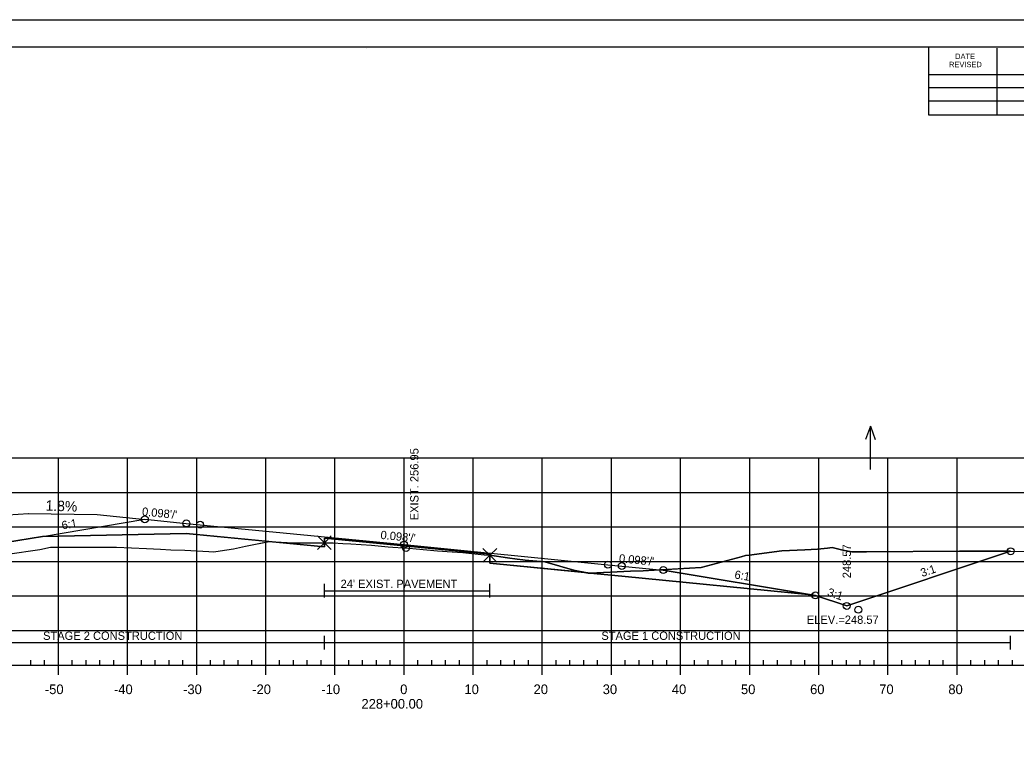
# Model space of a CAD drawing. Extents: x 1365647 to 1367999, y 387113 to 400173.
# Drawn here: x 1365838.5 to 1365982.6, y 391959.5 to 392066.2 of the extents above; entities that cross this region are included whole.
import ezdxf

# ---------------------------------------------------------------- set-up
doc = ezdxf.new("R2010")
doc.units = 0
for name, color, linetype in [('R_Alt Surface', 7, 'Continuous'), ('R_Axis', 7, 'Continuous'), ('R_Axis Annot', 7, 'Continuous'), ('R_Border', 7, 'Continuous'), ('R_Border Notes', 7, 'Continuous'), ('R_Contours', 7, 'Continuous'), ('R_Drive', 7, 'Continuous'), ('R_Exist Surface', 7, 'Continuous'), ('R_Fin Surface', 7, 'Continuous'), ('R_Fin Surface Annot', 7, 'Continuous'), ('R_Grid', 7, 'Continuous'), ('R_No Plot', 7, 'Continuous'), ('R_Proposed Const Limits', 7, 'Continuous'), ('R_Water', 7, 'Continuous'), ('R_Water Annot', 7, 'Continuous'), ('R_Xsect Elev', 7, 'Continuous')]:
    doc.layers.add(name, color=color, linetype=linetype)

msp = doc.modelspace()

# ---------------------------------------------------------------- linework, layer by layer
at = {"layer": 'R_Alt Surface'}
msp.add_lwpolyline([(1365841.78, 391991.44), (1365862.59, 391991.86), (1365882.56, 391989.9), (1365882.56, 391991.19), (1365894.09, 391990.07), (1365906.51, 391988.85), (1365906.51, 391987.56), (1365925.59, 391985.68), (1365953.01, 391982.99)], dxfattribs=at)
at = {"layer": 'R_Axis'}
for p, q in [((1365749.09, 391972.81), (1366039.09, 391972.81)), ((1365840.09, 391972.81), (1365840.09, 391973.51)), ((1365842.09, 391972.81), (1365842.09, 391973.51)), ((1365844.09, 391971.41), (1365844.09, 391972.81)), ((1365846.09, 391972.81), (1365846.09, 391973.51)), ((1365848.09, 391972.81), (1365848.09, 391973.51)), ((1365850.09, 391972.81), (1365850.09, 391973.51)), ((1365852.09, 391972.81), (1365852.09, 391973.51)), ((1365854.09, 391971.41), (1365854.09, 391972.81)), ((1365856.09, 391972.81), (1365856.09, 391973.51)), ((1365858.09, 391972.81), (1365858.09, 391973.51)), ((1365860.09, 391972.81), (1365860.09, 391973.51)), ((1365862.09, 391972.81), (1365862.09, 391973.51)), ((1365864.09, 391971.41), (1365864.09, 391972.81)), ((1365866.09, 391972.81), (1365866.09, 391973.51)), ((1365868.09, 391972.81), (1365868.09, 391973.51)), ((1365870.09, 391972.81), (1365870.09, 391973.51)), ((1365872.09, 391972.81), (1365872.09, 391973.51)), ((1365874.09, 391971.41), (1365874.09, 391972.81)), ((1365876.09, 391972.81), (1365876.09, 391973.51)), ((1365878.09, 391972.81), (1365878.09, 391973.51)), ((1365880.09, 391972.81), (1365880.09, 391973.51)), ((1365882.09, 391972.81), (1365882.09, 391973.51)), ((1365884.09, 391971.41), (1365884.09, 391972.81)), ((1365886.09, 391972.81), (1365886.09, 391973.51)), ((1365888.09, 391972.81), (1365888.09, 391973.51)), ((1365890.09, 391972.81), (1365890.09, 391973.51)), ((1365892.09, 391972.81), (1365892.09, 391973.51)), ((1365894.09, 391971.41), (1365894.09, 391972.81)), ((1365896.09, 391972.81), (1365896.09, 391973.51)), ((1365898.09, 391972.81), (1365898.09, 391973.51)), ((1365900.09, 391972.81), (1365900.09, 391973.51)), ((1365902.09, 391972.81), (1365902.09, 391973.51)), ((1365904.09, 391971.41), (1365904.09, 391972.81)), ((1365906.09, 391972.81), (1365906.09, 391973.51)), ((1365908.09, 391972.81), (1365908.09, 391973.51)), ((1365910.09, 391972.81), (1365910.09, 391973.51)), ((1365912.09, 391972.81), (1365912.09, 391973.51)), ((1365914.09, 391971.41), (1365914.09, 391972.81)), ((1365916.09, 391972.81), (1365916.09, 391973.51)), ((1365918.09, 391972.81), (1365918.09, 391973.51)), ((1365920.09, 391972.81), (1365920.09, 391973.51)), ((1365922.09, 391972.81), (1365922.09, 391973.51)), ((1365924.09, 391971.41), (1365924.09, 391972.81)), ((1365926.09, 391972.81), (1365926.09, 391973.51)), ((1365928.09, 391972.81), (1365928.09, 391973.51)), ((1365930.09, 391972.81), (1365930.09, 391973.51)), ((1365932.09, 391972.81), (1365932.09, 391973.51)), ((1365934.09, 391971.41), (1365934.09, 391972.81)), ((1365936.09, 391972.81), (1365936.09, 391973.51)), ((1365938.09, 391972.81), (1365938.09, 391973.51)), ((1365940.09, 391972.81), (1365940.09, 391973.51)), ((1365942.09, 391972.81), (1365942.09, 391973.51)), ((1365944.09, 391971.41), (1365944.09, 391972.81)), ((1365946.09, 391972.81), (1365946.09, 391973.51)), ((1365948.09, 391972.81), (1365948.09, 391973.51)), ((1365950.09, 391972.81), (1365950.09, 391973.51)), ((1365952.09, 391972.81), (1365952.09, 391973.51)), ((1365954.09, 391971.41), (1365954.09, 391972.81)), ((1365956.09, 391972.81), (1365956.09, 391973.51)), ((1365958.09, 391972.81), (1365958.09, 391973.51)), ((1365960.09, 391972.81), (1365960.09, 391973.51)), ((1365962.09, 391972.81), (1365962.09, 391973.51)), ((1365964.09, 391971.41), (1365964.09, 391972.81)), ((1365966.09, 391972.81), (1365966.09, 391973.51)), ((1365968.09, 391972.81), (1365968.09, 391973.51)), ((1365970.09, 391972.81), (1365970.09, 391973.51)), ((1365972.09, 391972.81), (1365972.09, 391973.51)), ((1365974.09, 391971.41), (1365974.09, 391972.81)), ((1365976.09, 391972.81), (1365976.09, 391973.51)), ((1365978.09, 391972.81), (1365978.09, 391973.51)), ((1365980.09, 391972.81), (1365980.09, 391973.51)), ((1365982.09, 391972.81), (1365982.09, 391973.51))]:
    msp.add_line(p, q, dxfattribs=at)
at = {"layer": 'R_Border'}
for p, q in [((1365736.09, 392062.27), (1366052.27, 392062.27)), ((1365888.61, 392062.01), (1365888.61, 392062.01)), ((1365888.61, 392062.01), (1365888.61, 392062.01)), ((1365970.01, 392052.39), (1365970.01, 392062.27)), ((1365979.87, 392052.39), (1365979.87, 392062.07)), ((1365970.01, 392058.25), (1366009.17, 392058.25)), ((1365970.01, 392056.39), (1366009.17, 392056.39)), ((1365970.01, 392052.39), (1365970.01, 392054.45)), ((1365970.01, 392054.45), (1366009.17, 392054.45)), ((1366052.27, 392052.39), (1365970.01, 392052.39))]:
    msp.add_line(p, q, dxfattribs=at)
at = {"layer": 'R_Contours'}
for p, q in [((1365906.51, 391988.7), (1365906.51, 391987.56)), ((1365981.82, 391989.28), (1365981.43, 391989.28)), ((1365906.51, 391987.56), (1365920.32, 391986.2)), ((1365920.99, 391986.13), (1365925.59, 391985.68)), ((1365925.59, 391985.68), (1365953.01, 391982.99)), ((1365931.24, 391986.59), (1365931.59, 391986.56)), ((1365931.59, 391986.56), (1365931.24, 391986.59)), ((1365953.01, 391982.99), (1365931.59, 391986.56))]:
    msp.add_line(p, q, dxfattribs=at)
for points in [[(1365829.24, 391988.46), (1365831.24, 391988.17), (1365832.01, 391988.2), (1365841.41, 391989.55), (1365842.93, 391989.88), (1365845.07, 391989.88), (1365848.98, 391989.86), (1365852.47, 391989.87), (1365856.84, 391989.7), (1365858.85, 391989.6), (1365860.37, 391989.51), (1365862.36, 391989.42), (1365865.87, 391989.24), (1365866.59, 391989.2), (1365867.48, 391989.34), (1365869.43, 391989.65), (1365871.15, 391990.02), (1365874.52, 391990.69), (1365862.59, 391991.86), (1365841.78, 391991.44), (1365834.59, 391990.24)], [(1365882.56, 391990.52), (1365883, 391990.52), (1365883.85, 391990.48), (1365885.25, 391990.42), (1365886.38, 391990.34), (1365889.36, 391990.15), (1365890.35, 391990.07), (1365891.77, 391989.93), (1365892.47, 391989.88), (1365893.98, 391989.79), (1365894.38, 391989.76), (1365894.71, 391989.75), (1365894.84, 391989.74), (1365895.83, 391989.64), (1365898.94, 391989.35), (1365901.07, 391989.2), (1365902.59, 391989.08), (1365905.66, 391988.78), (1365906.51, 391988.7), (1365906.51, 391988.85), (1365894.09, 391990.07), (1365882.56, 391991.19)], [(1365874.52, 391990.69), (1365874.56, 391990.7), (1365875.5, 391990.65), (1365877.98, 391990.49), (1365880.7, 391990.49), (1365882.56, 391990.52), (1365882.56, 391989.9)], [(1365920.99, 391986.13), (1365926.86, 391986.38), (1365928.66, 391986.46), (1365930.28, 391986.54), (1365937.06, 391986.95), (1365942.88, 391988.49), (1365943.48, 391988.66), (1365944.02, 391988.73), (1365948.74, 391989.34), (1365952.09, 391989.49), (1365953.88, 391989.58), (1365955.33, 391989.72), (1365956.03, 391989.81), (1365957.58, 391989.46), (1365958.88, 391989.19), (1365960.99, 391989.18), (1365974.42, 391989.32), (1365981.43, 391989.28), (1365981.82, 391989.28), (1365958.12, 391981.38), (1365953.59, 391982.89), (1365953.01, 391982.99), (1365925.59, 391985.68)], [(1365906.51, 391988.7), (1365909.05, 391988.32), (1365910.46, 391988.12), (1365911.27, 391988.02), (1365911.59, 391987.98), (1365912.15, 391987.94), (1365914.44, 391987.76), (1365918.81, 391986.5), (1365918.84, 391986.49), (1365918.86, 391986.49), (1365920.32, 391986.2), (1365906.51, 391987.56)], [(1365920.32, 391986.2), (1365920.72, 391986.12), (1365920.99, 391986.13)]]:
    msp.add_lwpolyline(points, close=True, dxfattribs=at)
for points in [[(1365981.43, 391989.28), (1365974.42, 391989.32), (1365960.99, 391989.18), (1365958.88, 391989.19), (1365957.58, 391989.46), (1365956.03, 391989.81), (1365955.33, 391989.72), (1365953.88, 391989.58), (1365952.09, 391989.49), (1365948.74, 391989.34), (1365944.02, 391988.73), (1365943.48, 391988.66), (1365942.88, 391988.49), (1365937.06, 391986.95), (1365931.24, 391986.59)], [(1365920.32, 391986.2), (1365918.86, 391986.49), (1365918.84, 391986.49), (1365918.81, 391986.5), (1365914.44, 391987.76), (1365912.15, 391987.94), (1365911.59, 391987.98), (1365911.27, 391988.02), (1365910.46, 391988.12), (1365909.05, 391988.32), (1365906.51, 391988.7)], [(1365931.59, 391986.56), (1365953.01, 391982.99), (1365953.59, 391982.89), (1365958.12, 391981.38), (1365981.82, 391989.28)], [(1365931.24, 391986.59), (1365930.28, 391986.54), (1365928.66, 391986.46), (1365926.86, 391986.38), (1365920.99, 391986.13)]]:
    msp.add_lwpolyline(points, dxfattribs=at)
at = {"layer": 'R_Drive'}
for p, q in [((1365829.75, 391994.14), (1365839.74, 391994.76)), ((1365839.72, 391994.76), (1365849.71, 391994.58)), ((1365849.71, 391994.58), (1365856.68, 391993.9))]:
    msp.add_line(p, q, dxfattribs=at)
at = {"layer": 'R_Exist Surface'}
msp.add_lwpolyline([(1365832.01, 391988.2), (1365841.41, 391989.55), (1365842.93, 391989.88), (1365845.07, 391989.88), (1365848.98, 391989.86), (1365852.47, 391989.87), (1365856.84, 391989.7), (1365858.85, 391989.6), (1365860.37, 391989.51), (1365862.36, 391989.42), (1365865.87, 391989.24), (1365866.59, 391989.2), (1365867.48, 391989.34), (1365869.43, 391989.65), (1365871.15, 391990.02), (1365874.56, 391990.7), (1365875.5, 391990.65), (1365877.98, 391990.49), (1365880.7, 391990.49), (1365882.56, 391990.52), (1365883, 391990.52), (1365883.85, 391990.48), (1365885.25, 391990.42), (1365886.38, 391990.34), (1365889.36, 391990.15), (1365890.35, 391990.07), (1365891.77, 391989.93), (1365892.47, 391989.88), (1365893.98, 391989.79), (1365894.38, 391989.76), (1365894.71, 391989.75), (1365894.84, 391989.74), (1365895.83, 391989.64), (1365898.94, 391989.35), (1365901.07, 391989.2), (1365902.59, 391989.08), (1365905.66, 391988.78), (1365906.51, 391988.7), (1365909.05, 391988.32), (1365910.46, 391988.12), (1365911.27, 391988.02), (1365911.59, 391987.98), (1365912.15, 391987.94), (1365914.44, 391987.76), (1365918.81, 391986.5), (1365918.84, 391986.49), (1365918.86, 391986.49), (1365920.72, 391986.12), (1365926.86, 391986.38), (1365928.66, 391986.46), (1365930.28, 391986.54), (1365937.06, 391986.95), (1365942.88, 391988.49), (1365943.48, 391988.66), (1365944.02, 391988.73), (1365948.74, 391989.34), (1365952.09, 391989.49), (1365953.88, 391989.58), (1365955.33, 391989.72), (1365956.03, 391989.81), (1365957.58, 391989.46), (1365958.88, 391989.19), (1365960.99, 391989.18), (1365974.42, 391989.32), (1365981.43, 391989.28), (1365991.21, 391989.26)], dxfattribs=at)
at = {"layer": 'R_Fin Surface'}
for points in [[(1365822.16, 391988.82), (1365826.24, 391987.46), (1365834.59, 391990.24), (1365841.78, 391991.44), (1365856.59, 391993.91), (1365862.59, 391993.32), (1365864.59, 391993.13), (1365894.09, 391990.24), (1365923.59, 391987.34), (1365925.59, 391987.15), (1365931.59, 391986.56), (1365953.01, 391982.99), (1365953.59, 391982.89), (1365958.12, 391981.38), (1365981.82, 391989.28)], [(1365856.59, 391993.91), (1365862.59, 391993.32), (1365864.59, 391993.13), (1365894.09, 391990.24), (1365923.59, 391987.34), (1365925.59, 391987.15), (1365931.59, 391986.56)]]:
    msp.add_lwpolyline(points, dxfattribs=at)
at = {"layer": 'R_Grid'}
for p, q in [((1365749.09, 392002.81), (1366039.09, 392002.81)), ((1365844.09, 391972.81), (1365844.09, 392002.81)), ((1365854.09, 391972.81), (1365854.09, 392002.81)), ((1365864.09, 391972.81), (1365864.09, 392002.81)), ((1365874.09, 391972.81), (1365874.09, 392002.81)), ((1365884.09, 391972.81), (1365884.09, 392002.81)), ((1365894.09, 391972.81), (1365894.09, 392002.81)), ((1365904.09, 391972.81), (1365904.09, 392002.81)), ((1365914.09, 391972.81), (1365914.09, 392002.81)), ((1365924.09, 391972.81), (1365924.09, 392002.81)), ((1365934.09, 391972.81), (1365934.09, 392002.81)), ((1365944.09, 391972.81), (1365944.09, 392002.81)), ((1365954.09, 391972.81), (1365954.09, 392002.81)), ((1365964.09, 391972.81), (1365964.09, 392002.81)), ((1365974.09, 391972.81), (1365974.09, 392002.81)), ((1365749.09, 391997.81), (1366039.09, 391997.81)), ((1365749.09, 391992.81), (1366039.09, 391992.81)), ((1365749.09, 391987.81), (1366039.09, 391987.81)), ((1365749.09, 391982.81), (1366039.09, 391982.81)), ((1365749.09, 391977.81), (1366039.09, 391977.81)), ((1365749.09, 391972.81), (1366039.09, 391972.81))]:
    msp.add_line(p, q, dxfattribs=at)
at = {"layer": 'R_No Plot'}
msp.add_line((1365723.69, 392066.17), (1366057.03, 392066.17), dxfattribs=at)
msp.add_lwpolyline([(1365723.69, 392066.17), (1366057.03, 392066.17), (1366057.03, 391852.83), (1365723.69, 391852.83)], close=True, dxfattribs=at)
for points in [[(1365882.56, 391990.52), (1365881.56, 391991.52), (1365882.56, 391990.52), (1365881.56, 391989.52), (1365882.56, 391990.52), (1365883.56, 391989.52), (1365882.56, 391990.52), (1365883.56, 391991.52)], [(1365906.51, 391988.7), (1365905.51, 391989.7), (1365906.51, 391988.7), (1365905.51, 391987.7), (1365906.51, 391988.7), (1365907.51, 391987.7), (1365906.51, 391988.7), (1365907.51, 391989.7)]]:
    msp.add_lwpolyline(points, dxfattribs=at)
for centre in [(1365856.59, 391993.91), (1365856.59, 391993.91), (1365856.59, 391993.91), (1365856.59, 391993.91), (1365856.59, 391993.91), (1365862.59, 391993.32), (1365862.59, 391993.32), (1365862.59, 391993.32), (1365862.59, 391993.32), (1365862.59, 391993.32), (1365864.59, 391993.13), (1365864.59, 391993.13), (1365864.59, 391993.13), (1365864.59, 391993.13), (1365864.59, 391993.13), (1365894.09, 391990.24), (1365894.09, 391990.24), (1365894.09, 391990.24), (1365894.09, 391990.24), (1365894.09, 391990.24), (1365894.38, 391989.76), (1365981.83, 391989.28), (1365981.83, 391989.28), (1365923.59, 391987.34), (1365923.59, 391987.34), (1365923.59, 391987.34), (1365923.59, 391987.34), (1365923.59, 391987.34), (1365925.59, 391987.15), (1365925.59, 391987.15), (1365925.59, 391987.15), (1365925.59, 391987.15), (1365925.59, 391987.15), (1365931.59, 391986.56), (1365931.59, 391986.56), (1365931.59, 391986.56), (1365931.59, 391986.56), (1365931.59, 391986.56), (1365953.59, 391982.89), (1365953.59, 391982.89), (1365953.59, 391982.89), (1365953.59, 391982.89), (1365953.59, 391982.89), (1365958.13, 391981.38), (1365958.13, 391981.38), (1365959.82, 391980.82), (1365959.82, 391980.82)]:
    msp.add_circle(centre, 0.5, dxfattribs=at)
at = {"layer": 'R_Proposed Const Limits'}
msp.add_lwpolyline([(1365958.13, 391981.38), (1365981.83, 391989.28)], dxfattribs=at)
at = {"layer": 'R_Water'}
for p, q in [((1365882.56, 391982.58), (1365882.56, 391984.58)), ((1365906.51, 391982.58), (1365906.51, 391984.58)), ((1365882.56, 391983.58), (1365906.51, 391983.58)), ((1365882.56, 391975.06), (1365882.56, 391977.06)), ((1365981.83, 391975.06), (1365981.83, 391977.06)), ((1365822.16, 391976.06), (1365882.56, 391976.06)), ((1365882.56, 391976.06), (1365981.83, 391976.06))]:
    msp.add_line(p, q, dxfattribs=at)
at = {"layer": 'R_Water Annot'}
for p, q in [((1365961.55, 392007.4), (1365960.85, 392005.47)), ((1365961.55, 392001.11), (1365961.55, 392007.4)), ((1365961.55, 392007.4), (1365962.25, 392005.47))]:
    msp.add_line(p, q, dxfattribs=at)

# ---------------------------------------------------------------- texts
at = {"layer": 'R_Axis Annot'}
for s, p in [('-50', (1365842.13, 391968.61)), ('-40', (1365852.13, 391968.61)), ('-30', (1365862.13, 391968.61)), ('-20', (1365872.13, 391968.61)), ('-10', (1365882.13, 391968.61)), ('0', (1365893.53, 391968.61)), ('10', (1365902.83, 391968.61)), ('20', (1365912.83, 391968.61)), ('30', (1365922.83, 391968.61)), ('40', (1365932.83, 391968.61)), ('50', (1365942.83, 391968.61)), ('60', (1365952.83, 391968.61)), ('70', (1365962.83, 391968.61)), ('80', (1365972.83, 391968.61)), ('228+00.00', (1365887.93, 391966.51))]:
    msp.add_text(s, height=1.4, dxfattribs=at).set_placement(p)
at = {"layer": 'R_Border'}
for s, p in [('DATE', (1365973.81, 392060.51)), ('REVISED', (1365972.93, 392059.33))]:
    msp.add_text(s, height=0.782, rotation=360, dxfattribs=at).set_placement(p)
at = {"layer": 'R_Border Notes'}
msp.add_text('ELEV.=248.57', height=1.2, dxfattribs=at).set_placement((1365952.36, 391978.78))
at = {"layer": 'R_Drive'}
msp.add_text('1.8%', height=1.5, rotation=358.04, dxfattribs=at).set_placement((1365842.22, 391995.17))
at = {"layer": 'R_Fin Surface Annot'}
for s, rotation, p in [("0.098'/'", 354.4029, (1365856.14, 391994.46)), ('6:1', 9.4623, (1365844.66, 391992.43)), ("0.098'/'", 354.4029, (1365890.64, 391991.08)), ('248.57', 90, (1365958.73, 391985.38)), ("0.098'/'", 354.4029, (1365925.14, 391987.69)), ('3:1', 18.4349, (1365969.03, 391985.54)), ('6:1', 350.5377, (1365941.83, 391985.36)), ('3:1', 341.5651, (1365955.23, 391982.87))]:
    msp.add_text(s, height=1.2, rotation=rotation, dxfattribs=at).set_placement(p)
at = {"layer": 'R_Water'}
for s, p in [("24' EXIST. PAVEMENT", (1365884.91, 391983.97)), ('STAGE 2 CONSTRUCTION', (1365841.87, 391976.46)), ('STAGE 1 CONSTRUCTION', (1365922.63, 391976.46))]:
    msp.add_text(s, height=1.2, dxfattribs=at).set_placement(p)
at = {"layer": 'R_Xsect Elev'}
msp.add_text('EXIST. 256.95', height=1.2, rotation=90, dxfattribs=at).set_placement((1365896.18, 391993.76))

doc.saveas('drawing.dxf')
